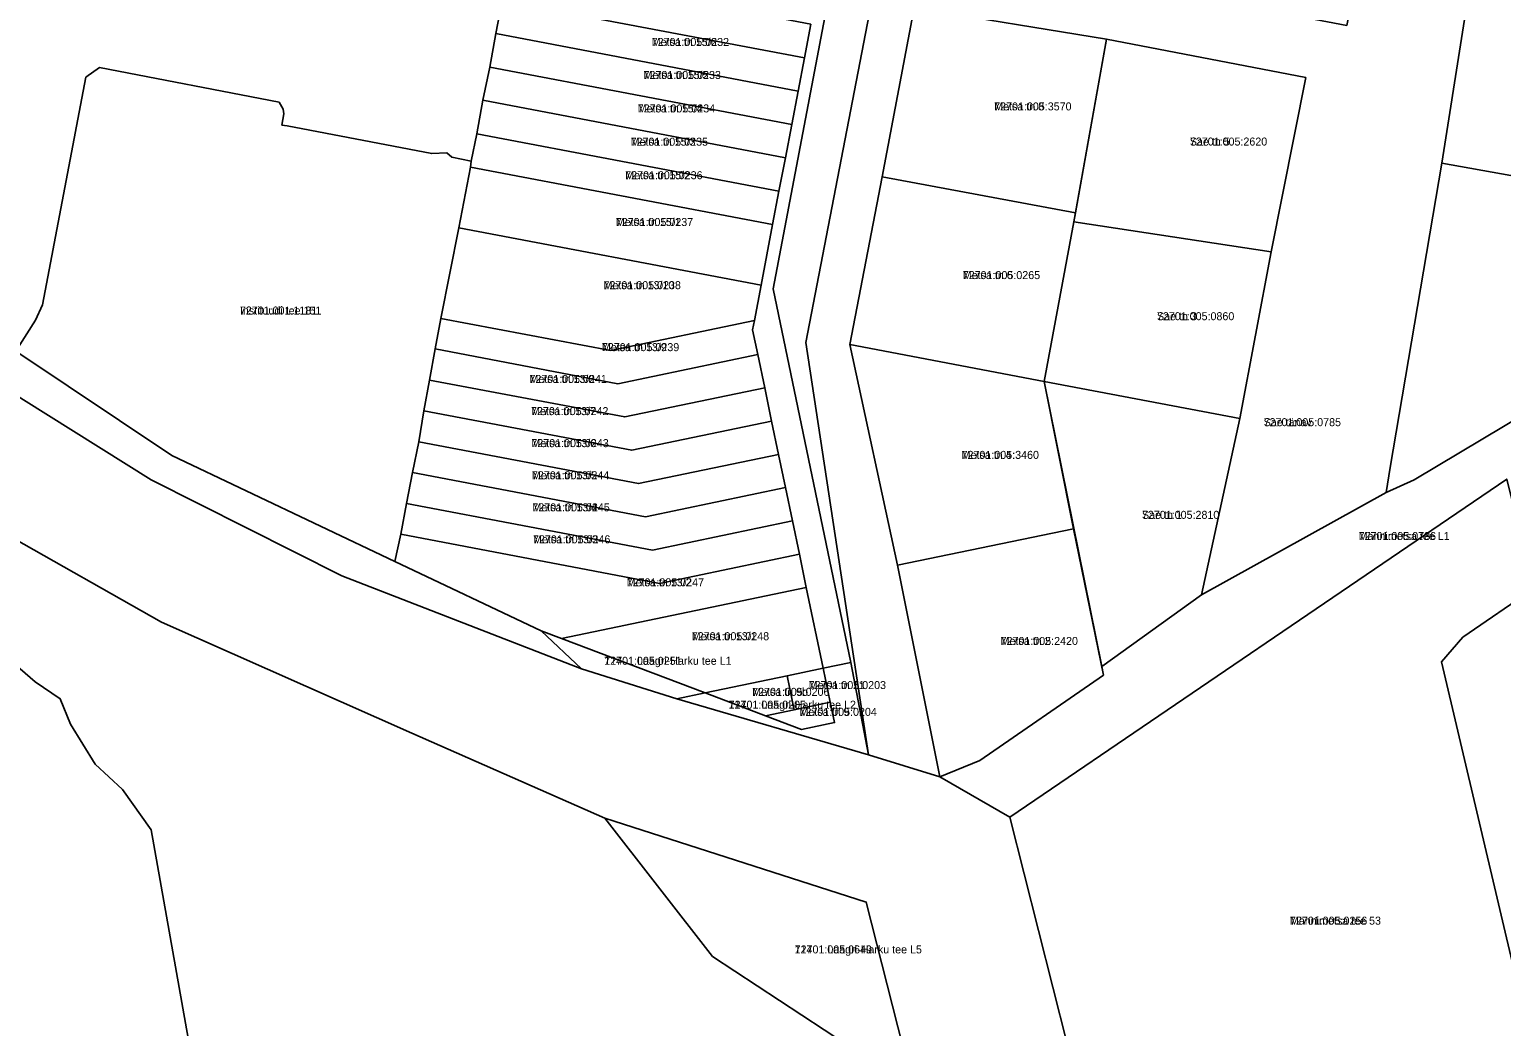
# Model space of a CAD drawing. Extents: x 504287 to 537970, y 6539941 to 6586214.
# Drawn here: x 534459.8 to 534735.7, y 6579587.2 to 6579774.1 of the extents above; entities that cross this region are included whole.
import ezdxf

# ---------------------------------------------------------------- set-up
doc = ezdxf.new("R2010")
doc.units = 0
for name, color, linetype in [('L_AADRESS', 7, 'Continuous'), ('PIIR', 7, 'Continuous'), ('TUNNUS', 7, 'Continuous')]:
    doc.layers.add(name, color=color, linetype=linetype)

msp = doc.modelspace()

# ---------------------------------------------------------------- linework, layer by layer
at = {"layer": 'PIIR'}
for points in [[(534659.92, 6579969.46), (534659.68, 6579950.66), (534736.91, 6579936.51), (534745.75, 6579929.81), (534650.12, 6579947.45), (534605.32, 6579715.42), (534617.06, 6579638.11), (534613.75, 6579655.41), (534599.14, 6579725.48), (534634.04, 6579908.85), (534640.31, 6579939.18), (534642.93, 6579953.74)], [(534736.14, 6579822.73), (534724.5, 6579749.02), (534714.82, 6579691.97), (534714.05, 6579687.31), (534679.45, 6579668.13), (534686.63, 6579701.16), (534692.53, 6579732.4), (534699.02, 6579765.06), (534661.63, 6579772.24), (534625.61, 6579778.11), (534628.54, 6579788.19), (534667.87, 6579782.29), (534706.7, 6579774.84), (534712.66, 6579804.12), (534718.39, 6579833.2), (534724.12, 6579862.3), (534729.75, 6579891.74), (534735.28, 6579920.8), (534737.29, 6579931.37)], [(534634.04, 6579908.85), (534599.14, 6579725.48), (534613.75, 6579655.41), (534608.55, 6579654.33), (534605.38, 6579669.49), (534604.08, 6579675.73), (534602.78, 6579681.96), (534601.48, 6579688.2), (534600.18, 6579694.43), (534598.88, 6579700.67), (534597.58, 6579706.91), (534596.28, 6579713.14), (534595.32, 6579717.78), (534595.65, 6579719.52), (534596.91, 6579726.17), (534599.07, 6579737.5), (534600.26, 6579743.76), (534601.45, 6579750.02), (534602.64, 6579756.27), (534603.84, 6579762.53), (534605.03, 6579768.79), (534606.22, 6579775.05)], [(534548.37, 6579779.45), (534547.19, 6579773.33), (534546.04, 6579767.04), (534544.77, 6579760.82), (534543.62, 6579754.52), (534542.57, 6579749.39), (534538.94, 6579750.17), (534537.97, 6579750.93), (534535.18, 6579750.82), (534508.08, 6579755.99), (534507.07, 6579756.16), (534507.47, 6579758.27), (534507.29, 6579759.12), (534506.54, 6579760.48), (534472.88, 6579766.95), (534470.35, 6579765.12), (534462.18, 6579722.49), (534460.9, 6579719.62), (534457.2, 6579713.81)], [(534457.2, 6579713.81), (534486.47, 6579694.22), (534528.24, 6579674.36), (534555.67, 6579661.38), (534563.24, 6579654.23), (534518.31, 6579671.66), (534482.6, 6579689.63), (534448.71, 6579710.84)], [(534448.71, 6579710.84), (534482.6, 6579689.63), (534518.31, 6579671.66), (534563.24, 6579654.23), (534581.11, 6579648.59), (534617.06, 6579638.11), (534630.41, 6579634), (534643.54, 6579626.41), (534659.63, 6579562.72), (534663.51, 6579547.37), (534665.88, 6579538.05), (534669.91, 6579530.14), (534689.31, 6579510.16), (534684.99, 6579505.99), (534687.89, 6579502.94), (534694.52, 6579496.13), (534712.87, 6579482.09), (534727.85, 6579474.13), (534730.84, 6579472.54), (534819.9, 6579457.79), (534917.03, 6579443.08), (535002.07, 6579430.38)], [(534736.69, 6579689.8), (534643.54, 6579626.41), (534630.41, 6579634), (534637.91, 6579637.08), (534661.1, 6579653.07), (534660.78, 6579654.65), (534679.45, 6579668.13), (534714.05, 6579687.31), (534719.34, 6579689.69), (534744.75, 6579704.83)], [(534454.96, 6579679.72), (534484.5, 6579662.97), (534531.43, 6579642.2), (534567.59, 6579626.21), (534587.8, 6579600.29), (534625.45, 6579575.57)], [(535012.59, 6579408.97), (534858.71, 6579433.92), (534830.93, 6579438.42), (534808.13, 6579442.11), (534807.69, 6579440.15), (534720.41, 6579453.81), (534721.32, 6579459.46), (534712.23, 6579464.29), (534704.22, 6579468.58), (534683.83, 6579484.2), (534653.83, 6579515.14), (534648.09, 6579509.59), (534637.64, 6579527.34), (534635.2, 6579536.97), (534625.45, 6579575.57), (534616.62, 6579610.5), (534567.59, 6579626.21), (534531.43, 6579642.2), (534484.5, 6579662.97), (534454.96, 6579679.72)], [(534456.13, 6579655.85), (534460.84, 6579651.8), (534465.53, 6579648.61), (534467.44, 6579643.87), (534472.1, 6579636.36), (534477.17, 6579631.59), (534482.6, 6579624.07), (534494.26, 6579558.26), (534507.06, 6579536.35), (534537.91, 6579515.58), (534525.14, 6579501.43), (534498.91, 6579470.47), (534505.13, 6579420.86), (534469.32, 6579416.99), (534403.1, 6579496.62)], [(534494.26, 6579558.26), (534482.6, 6579624.07), (534477.17, 6579631.59), (534472.1, 6579636.36), (534467.44, 6579643.87), (534465.53, 6579648.61), (534460.84, 6579651.8), (534456.13, 6579655.85)]]:
    msp.add_lwpolyline(points, dxfattribs=at)
for points in [[(534650.12, 6579947.45), (534658.86, 6579945.84), (534656.72, 6579936.08), (534650.39, 6579907.18), (534645.33, 6579878.72), (534640.3, 6579848.5), (534634.4, 6579818.66), (534628.54, 6579788.19), (534625.61, 6579778.11), (534619.57, 6579746.48), (534613.52, 6579715.03), (534622.5, 6579673.67), (534630.41, 6579634), (534617.06, 6579638.11), (534605.32, 6579715.42)], [(534736.14, 6579822.73), (534769.52, 6579819.29), (534768.87, 6579807.31), (534761.59, 6579742.39), (534724.5, 6579749.02)], [(534549.6, 6579785.89), (534606.22, 6579775.05), (534605.03, 6579768.79), (534548.37, 6579779.45)], [(534548.37, 6579779.45), (534605.03, 6579768.79), (534603.84, 6579762.53), (534547.19, 6579773.33)], [(534625.61, 6579778.11), (534661.63, 6579772.24), (534655.84, 6579739.71), (534619.57, 6579746.48)], [(534547.19, 6579773.33), (534603.84, 6579762.53), (534602.64, 6579756.27), (534546.04, 6579767.04)], [(534661.63, 6579772.24), (534699.02, 6579765.06), (534692.53, 6579732.4), (534655.52, 6579738)], [(534462.18, 6579722.49), (534470.35, 6579765.12), (534472.88, 6579766.95), (534506.54, 6579760.48), (534507.29, 6579759.12), (534507.47, 6579758.27), (534507.07, 6579756.16), (534508.08, 6579755.99), (534535.18, 6579750.82), (534537.97, 6579750.93), (534538.94, 6579750.17), (534542.57, 6579749.39), (534542.44, 6579748.3), (534540.26, 6579736.9), (534536.89, 6579719.88), (534535.8, 6579714.19), (534534.75, 6579708.37), (534533.69, 6579702.61), (534532.72, 6579696.81), (534531.53, 6579691.04), (534530.43, 6579685.25), (534529.39, 6579679.47), (534528.24, 6579674.36), (534486.47, 6579694.22), (534457.2, 6579713.81), (534460.9, 6579719.62)], [(534546.04, 6579767.04), (534602.64, 6579756.27), (534601.45, 6579750.02), (534544.77, 6579760.82)], [(534544.77, 6579760.82), (534601.45, 6579750.02), (534600.26, 6579743.76), (534543.62, 6579754.52)], [(534543.62, 6579754.52), (534600.26, 6579743.76), (534599.07, 6579737.5), (534542.44, 6579748.3), (534542.57, 6579749.39)], [(534542.44, 6579748.3), (534599.07, 6579737.5), (534596.91, 6579726.17), (534540.26, 6579736.9)], [(534794.06, 6579736.57), (534795.15, 6579730.35), (534793.32, 6579727.34), (534791.35, 6579725.94), (534790.14, 6579725.3), (534778.15, 6579721.57), (534763.89, 6579715.07), (534744.75, 6579704.83), (534719.34, 6579689.69), (534714.05, 6579687.31), (534714.82, 6579691.97), (534724.5, 6579749.02), (534761.59, 6579742.39)], [(534649.98, 6579708.09), (534613.52, 6579715.03), (534619.57, 6579746.48), (534655.84, 6579739.71), (534655.52, 6579738)], [(534540.26, 6579736.9), (534596.91, 6579726.17), (534595.65, 6579719.52), (534568.75, 6579713.91), (534536.89, 6579719.88)], [(534692.53, 6579732.4), (534686.63, 6579701.16), (534649.98, 6579708.09), (534655.52, 6579738)], [(534536.89, 6579719.88), (534568.75, 6579713.91), (534595.65, 6579719.52), (534595.32, 6579717.78), (534596.28, 6579713.14), (534570.05, 6579707.67), (534535.8, 6579714.19)], [(534535.8, 6579714.19), (534570.05, 6579707.67), (534596.28, 6579713.14), (534597.58, 6579706.91), (534571.35, 6579701.44), (534534.75, 6579708.37)], [(534613.52, 6579715.03), (534649.98, 6579708.09), (534655.46, 6579680.49), (534622.5, 6579673.67)], [(534534.75, 6579708.37), (534571.35, 6579701.44), (534597.58, 6579706.91), (534598.88, 6579700.67), (534572.65, 6579695.2), (534533.69, 6579702.61)], [(534649.98, 6579708.09), (534686.63, 6579701.16), (534679.45, 6579668.13), (534660.78, 6579654.65)], [(534533.69, 6579702.61), (534572.65, 6579695.2), (534598.88, 6579700.67), (534600.18, 6579694.43), (534573.95, 6579688.96), (534532.72, 6579696.81)], [(534532.72, 6579696.81), (534573.95, 6579688.96), (534600.18, 6579694.43), (534601.48, 6579688.2), (534575.25, 6579682.73), (534531.53, 6579691.04)], [(534531.53, 6579691.04), (534575.25, 6579682.73), (534601.48, 6579688.2), (534602.78, 6579681.96), (534576.55, 6579676.49), (534530.43, 6579685.25)], [(534675.28, 6579550.84), (534663.51, 6579547.37), (534659.63, 6579562.72), (534643.54, 6579626.41), (534736.69, 6579689.8), (534741.74, 6579669.28), (534728.46, 6579660.17), (534724.45, 6579655.56), (534738.43, 6579596.15), (534744.55, 6579570.11), (534748.53, 6579553.72), (534746.15, 6579552.52), (534733.66, 6579550.43), (534716.66, 6579548.7), (534702.34, 6579550.14), (534687.07, 6579550.84)], [(534530.43, 6579685.25), (534576.55, 6579676.49), (534602.78, 6579681.96), (534604.08, 6579675.73), (534577.85, 6579670.26), (534529.39, 6579679.47)], [(534655.46, 6579680.49), (534661.1, 6579653.07), (534637.91, 6579637.08), (534630.41, 6579634), (534622.5, 6579673.67)], [(534529.39, 6579679.47), (534577.85, 6579670.26), (534604.08, 6579675.73), (534605.38, 6579669.49), (534559.51, 6579659.93), (534555.67, 6579661.38), (534528.24, 6579674.36)], [(534559.51, 6579659.93), (534605.38, 6579669.49), (534608.55, 6579654.33), (534601.77, 6579652.91), (534586.44, 6579649.72)], [(534728.46, 6579660.17), (534741.74, 6579669.28), (534758.41, 6579598.96), (534738.43, 6579596.15), (534724.45, 6579655.56)], [(534555.67, 6579661.38), (534559.51, 6579659.93), (534586.44, 6579649.72), (534581.11, 6579648.59), (534563.24, 6579654.23)], [(534586.44, 6579649.72), (534597.75, 6579645.43), (534604.5, 6579642.87), (534610.67, 6579644.16), (534609.87, 6579647.96), (534608.55, 6579654.33), (534613.75, 6579655.41), (534617.06, 6579638.11), (534581.11, 6579648.59)], [(534586.44, 6579649.72), (534601.77, 6579652.91), (534603.1, 6579646.55), (534597.75, 6579645.43)], [(534601.77, 6579652.91), (534608.55, 6579654.33), (534609.87, 6579647.96), (534603.1, 6579646.55)], [(534597.75, 6579645.43), (534603.1, 6579646.55), (534609.87, 6579647.96), (534610.67, 6579644.16), (534604.5, 6579642.87)], [(534587.8, 6579600.29), (534567.59, 6579626.21), (534616.62, 6579610.5), (534625.45, 6579575.57)]]:
    msp.add_lwpolyline(points, close=True, dxfattribs=at)

# ---------------------------------------------------------------- texts
at = {"layer": 'L_AADRESS'}
for s, p in [('Metsa tn 15/6', (534576.4, 6579770.99)), ('Metsa tn 15/5', (534574.87, 6579764.8)), ('Metsa tn 15/4', (534573.78, 6579758.53)), ('Metsa tn 8', (534640.6, 6579758.91)), ('Metsa tn 15/3', (534572.45, 6579752.29)), ('Sae tn 5', (534677.28, 6579752.32)), ('Metsa tn 15/2', (534571.43, 6579746.01)), ('Metsa tn 15/1', (534569.67, 6579737.24)), ('Metsa tn 6', (534634.71, 6579727.29)), ('Metsa tn 13/10', (534567.37, 6579725.4)), ('Instituudi tee 151', (534499.2, 6579720.65)), ('Sae tn 3', (534671.11, 6579719.58)), ('Metsa tn 13/9', (534567.06, 6579713.78)), ('Metsa tn 13/8', (534553.48, 6579707.82)), ('Metsa tn 13/7', (534553.78, 6579701.79)), ('Sae tänav', (534691.11, 6579699.72)), ('Metsa tn 13/6', (534553.84, 6579695.79)), ('Metsa tn 4', (534634.49, 6579693.59)), ('Metsa tn 13/5', (534553.95, 6579689.77)), ('Metsa tn 13/4', (534554.03, 6579683.76)), ('Sae tn 1', (534668.3, 6579682.35)), ('Metsa tn 13/3', (534554.15, 6579677.76)), ('Männimetsa tee L1', (534708.92, 6579678.38)), ('Metsa tn 13/2', (534571.71, 6579669.7)), ('Metsa tn 13/1', (534583.91, 6579659.6)), ('Metsa tn 2', (534641.8, 6579658.71)), ('11401 Laagri-Harku tee L1', (534567.5, 6579654.99)), ('Metsa tn 9b', (534595.22, 6579649.17)), ('Metsa tn 11', (534605.82, 6579650.44)), ('11401 Laagri-Harku tee L2', (534590.82, 6579646.76)), ('Metsa tn 9', (534604.1, 6579645.42)), ('Männimetsa tee 53', (534696.04, 6579606.28)), ('11401 Laagri-Harku tee L5', (534603.19, 6579600.89))]:
    msp.add_text(s, height=1.5, dxfattribs=at).set_placement(p)
at = {"layer": 'TUNNUS'}
for s, p in [('72701:005:0232', (534576.4, 6579770.99)), ('72701:005:0233', (534574.87, 6579764.8)), ('72701:005:0234', (534573.78, 6579758.53)), ('72701:005:3570', (534640.6, 6579758.91)), ('72701:005:0235', (534572.45, 6579752.29)), ('72701:005:2620', (534677.28, 6579752.32)), ('72701:005:0236', (534571.43, 6579746.01)), ('72701:005:0237', (534569.67, 6579737.24)), ('72701:005:0265', (534634.71, 6579727.29)), ('72701:005:0238', (534567.37, 6579725.4)), ('72701:001:1181', (534499.2, 6579720.65)), ('72701:005:0860', (534671.11, 6579719.58)), ('72701:005:0239', (534567.06, 6579713.78)), ('72701:005:0241', (534553.48, 6579707.82)), ('72701:005:0242', (534553.78, 6579701.79)), ('72701:005:0785', (534691.11, 6579699.72)), ('72701:005:0243', (534553.84, 6579695.79)), ('72701:005:3460', (534634.49, 6579693.59)), ('72701:005:0244', (534553.95, 6579689.77)), ('72701:005:0245', (534554.03, 6579683.76)), ('72701:005:2810', (534668.3, 6579682.35)), ('72701:005:0246', (534554.15, 6579677.76)), ('72701:005:0786', (534708.92, 6579678.38)), ('72701:005:0247', (534571.71, 6579669.7)), ('72701:005:0248', (534583.91, 6579659.6)), ('72701:005:2420', (534641.8, 6579658.71)), ('72701:005:0251', (534567.5, 6579654.99)), ('72701:005:0206', (534595.22, 6579649.17)), ('72701:005:0203', (534605.82, 6579650.44)), ('72701:005:0205', (534590.82, 6579646.76)), ('72701:005:0204', (534604.1, 6579645.42)), ('72701:005:0256', (534696.04, 6579606.28)), ('72701:005:0649', (534603.19, 6579600.89))]:
    msp.add_text(s, height=1.5, dxfattribs=at).set_placement(p)

doc.saveas('drawing.dxf')
